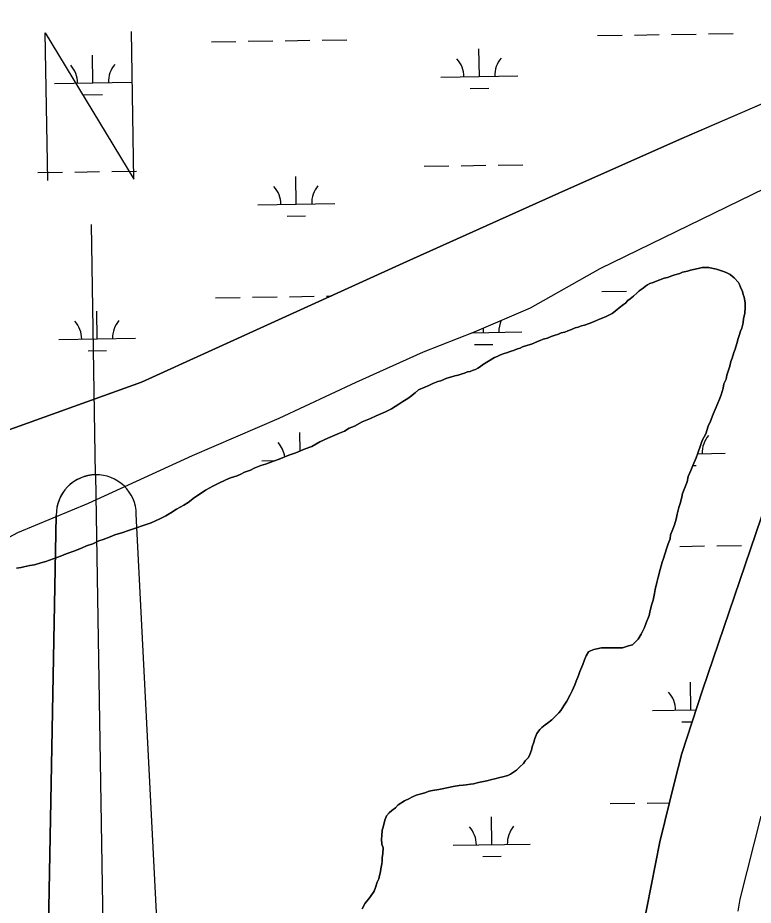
# Model space of a CAD drawing. Extents: x 3855477 to 3893699, y 299188 to 325115.
# Drawn here: x 3889955 to 3890911, y 320771 to 321924 of the extents above; entities that cross this region are included whole.
import ezdxf

# ---------------------------------------------------------------- set-up
doc = ezdxf.new("R2010")
doc.units = 0
for name, color, linetype in [('V-ANNO-SYMB', 7, 'Continuous'), ('V-TOPO-SHOR', 7, 'Continuous'), ('V-WETL-SWMP', 7, 'Continuous')]:
    doc.layers.add(name, color=color, linetype=linetype)

msp = doc.modelspace()

# ---------------------------------------------------------------- linework, layer by layer
at = {"layer": 'V-ANNO-SYMB'}
for p, q in [((3890056.2, 321330.1), (3890050.9, 321655.1)), ((3890056.2, 321330.1), (3890071.1, 320415.2)), ((3890056.2, 321330.1), (3890071.1, 320415.2)), ((3889987.5, 320328.9), (3890005.1, 321277.3)), ((3890005.1, 321277.3), (3889987.5, 320328.9)), ((3890157.5, 320331.6), (3890109, 321279))]:
    msp.add_line(p, q, dxfattribs=at)
msp.add_lwpolyline([(3889994, 321712.2), (3889990.8, 321904.1), (3890106, 321714), (3890102.8, 321906)], dxfattribs=at)
for start, end in [(90.93, 180.9334), (90.9367, 180.9334), (0.9334, 90.9367)]:
    msp.add_arc((3890057.1, 321278.1), 52, start, end, dxfattribs=at)
at = {"layer": 'V-TOPO-SHOR'}
for points in [[(3889928.9, 321383.3), (3890116, 321450.4), (3890298.7, 321533.6), (3890460.6, 321607), (3890658, 321696.1), (3890814.6, 321765.8), (3890965.5, 321831), (3891086.4, 321892.2), (3891110.4, 321904.8), (3891116.5, 321909.6), (3891122.2, 321913.5), (3891126.7, 321917.5), (3891133.9, 321923.8)], [(3889927.6, 321240.2), (3889955.3, 321255), (3890047, 321293.3), (3890182.3, 321354.9), (3890294.6, 321403.8), (3890394.9, 321450.4), (3890482.1, 321489.8), (3890548.2, 321515.6), (3890621.3, 321547.1), (3890711.7, 321598), (3890942, 321710.2), (3891044.4, 321754.9), (3891052.1, 321757.5), (3891057.2, 321758.8), (3891062.8, 321759.3), (3891066.7, 321759), (3891071.2, 321756.1), (3891072.6, 321754.5), (3891073.1, 321753.4), (3891073.6, 321745.2)], [(3890242, 319490.9), (3890295.9, 319617.6), (3890350.2, 319765.5), (3890426.1, 319939.9), (3890544, 320209.4), (3890642, 320413.8), (3890691.2, 320517.8), (3890735.4, 320629.9), (3890746.5, 320658.1), (3890751.1, 320671.6), (3890761.1, 320710.1), (3890789.3, 320853.1), (3890808, 320930.5), (3890817.8, 320967.9), (3890844.8, 321050), (3890927.8, 321294.4), (3890987.6, 321483.5), (3891073.6, 321745.2)], [(3890574.2, 321482.2), (3890577.9, 321483.7), (3890582.1, 321485.8), (3890586.9, 321487.4), (3890590.1, 321488.4), (3890595.9, 321490.5), (3890599.1, 321491.5), (3890604.4, 321493.6), (3890607.6, 321494.7), (3890610.8, 321496.2), (3890617.7, 321498.3), (3890622.4, 321499.9), (3890625.6, 321500.9), (3890630.4, 321503), (3890633.6, 321504.6), (3890637.8, 321506.2), (3890643.1, 321507.7), (3890647.9, 321509.8), (3890652.1, 321510.9), (3890657.4, 321512.9), (3890661.1, 321514.5), (3890665.9, 321515.5), (3890669.6, 321517.1), (3890674.4, 321518.7), (3890679.2, 321520.8), (3890682.9, 321521.8), (3890687.6, 321523.4), (3890691.4, 321524.4), (3890697.2, 321526.5), (3890700.9, 321528.1), (3890706.7, 321530.7), (3890711, 321532.2), (3890718.4, 321535.4), (3890722.7, 321537.5), (3890727.4, 321539.6), (3890733.3, 321544.3), (3890736.5, 321546.9), (3890741.8, 321551.1), (3890744.4, 321553.2), (3890747.6, 321556.4), (3890750.8, 321558.5), (3890755.1, 321562.2), (3890759.9, 321566.4), (3890762.5, 321569), (3890767.3, 321572.7), (3890770.5, 321575.3), (3890773.1, 321576.9), (3890776.3, 321578.5), (3890780.6, 321580), (3890785.9, 321582.1), (3890789, 321583.2), (3890794.9, 321585.3), (3890799.1, 321586.3), (3890804.9, 321588.4), (3890808.7, 321590), (3890815, 321591.5), (3890818.7, 321593.1), (3890825.1, 321594.6), (3890828.8, 321595.7), (3890835.2, 321597.2), (3890840.5, 321598.3), (3890844.2, 321599.3), (3890848.4, 321599.3), (3890852.6, 321599.3), (3890858.5, 321598.2), (3890862.7, 321597.1), (3890868, 321595.5), (3890873.2, 321593.9), (3890876.4, 321592.2), (3890880.6, 321590.1), (3890885.9, 321585.8), (3890891.2, 321580), (3890892.7, 321577.3), (3890893.8, 321573.6), (3890896.4, 321568.3), (3890897.4, 321564.1), (3890898.5, 321560.9), (3890899.5, 321556.1), (3890900, 321553), (3890900, 321547.7), (3890899.4, 321539.7), (3890897.8, 321532.9), (3890897.2, 321527.6), (3890895.6, 321520.7), (3890894, 321516.5), (3890892.4, 321511.2), (3890890.8, 321507), (3890889.2, 321500.6), (3890887, 321493.2), (3890885.4, 321489), (3890883.3, 321481.6), (3890881.6, 321477.4), (3890880, 321471), (3890878.9, 321467.3), (3890876.3, 321459.4), (3890875.2, 321454.1), (3890872.5, 321448.3), (3890871.4, 321442.5), (3890868.7, 321434), (3890866.6, 321428.2), (3890864.4, 321423)], [(3890139.6, 321272.7), (3890147.6, 321276.9), (3890154, 321280.6), (3890161.4, 321285.3), (3890171, 321290.5), (3890176.3, 321294.2), (3890184.8, 321300.5), (3890190.6, 321304.2), (3890199.1, 321310), (3890208.7, 321315.2), (3890215.6, 321318.9), (3890225.6, 321323.6), (3890231.5, 321326.2), (3890240, 321328.8), (3890244.7, 321330.9), (3890249.5, 321333.5), (3890257.5, 321336.1), (3890262.2, 321338.8), (3890270.7, 321341.9), (3890277.1, 321344), (3890287.2, 321347.6), (3890294.6, 321350.2), (3890307.3, 321355.5), (3890316.3, 321358.6), (3890328.5, 321363.8), (3890337, 321366.9), (3890347.6, 321372.7), (3890357.7, 321377.4), (3890364.1, 321380), (3890373.1, 321384.2), (3890379.5, 321386.8), (3890385.8, 321390.5), (3890392.7, 321393.1), (3890402.3, 321398.9), (3890413.4, 321403.1), (3890420.8, 321406.7), (3890433, 321412), (3890440.5, 321415.6), (3890450, 321421.9), (3890455.3, 321425.1), (3890461.7, 321429.3), (3890465.4, 321431.9), (3890471.3, 321436.6), (3890475.5, 321440.3), (3890484, 321444), (3890489.3, 321446.1), (3890494.1, 321448.7), (3890501, 321451.3), (3890504.7, 321452.3), (3890509.5, 321454.4), (3890512.6, 321455.5), (3890517.4, 321457), (3890522.7, 321458.6), (3890527, 321459.6), (3890532.3, 321461.2), (3890535.4, 321462.2), (3890539.2, 321463.8), (3890542.9, 321464.3), (3890546.6, 321465.9), (3890549.8, 321466.9), (3890552.9, 321468.5), (3890556.1, 321470.6), (3890558.8, 321472.7), (3890574.2, 321482.2)], [(3890864.4, 321423), (3890861.2, 321415), (3890858.5, 321408.7), (3890854.8, 321399.7), (3890852.1, 321393.4), (3890848.9, 321383.3), (3890844.1, 321374.4), (3890841.9, 321368), (3890838.7, 321358), (3890836.5, 321352.2), (3890832.2, 321342.1), (3890829.6, 321335.8), (3890825.8, 321327.9), (3890824.7, 321321), (3890822, 321314.2), (3890818.8, 321305.7), (3890817.7, 321300.9), (3890815.6, 321292.5), (3890814, 321287.7), (3890811.8, 321278.7), (3890810.2, 321272.4), (3890808, 321265), (3890805.9, 321259.2), (3890803.2, 321251.8), (3890802.6, 321247), (3890800, 321240.2), (3890797.8, 321233.8), (3890796.2, 321228), (3890793.5, 321220.1), (3890792.4, 321216.4), (3890789.7, 321206.9), (3890787, 321196.8), (3890785.4, 321190), (3890783.2, 321181), (3890782.2, 321175.7), (3890780.5, 321167.2), (3890778.9, 321162), (3890776.8, 321153.5), (3890775.1, 321147.2), (3890771.4, 321137.6), (3890769.2, 321131.8), (3890765, 321122.9), (3890761.2, 321116.5), (3890753.8, 321109.2), (3890748.5, 321107.6), (3890740.5, 321105), (3890734.7, 321105), (3890725.7, 321105.1), (3890717.8, 321105.1), (3890713.5, 321105.1), (3890707.2, 321104.1), (3890703.5, 321103.1), (3890699.2, 321101.5), (3890696.6, 321099.9), (3890693.4, 321094.7), (3890691.2, 321089.4), (3890689.1, 321083.6), (3890685.3, 321074.6), (3890683.7, 321069.3), (3890680.5, 321061.9), (3890678.9, 321057.2), (3890675.1, 321049.2), (3890672.5, 321044), (3890668.2, 321036), (3890665, 321030.8), (3890660.7, 321023.9), (3890658, 321020.7), (3890653.3, 321016), (3890649, 321011.8), (3890643.2, 321007.1), (3890640, 321005), (3890635.7, 321001.8), (3890633.1, 320999.2), (3890629.3, 320993.9), (3890626.6, 320987.6), (3890625.6, 320982.8), (3890623.4, 320976.5), (3890622.3, 320972.2), (3890620.2, 320966.4), (3890618.6, 320962.7), (3890614.3, 320958.5), (3890612.2, 320954.8), (3890607.4, 320950.6), (3890603.1, 320946.4), (3890595.2, 320941.2), (3890591.5, 320939.1), (3890585.1, 320937.5), (3890581.4, 320936.5), (3890575, 320934.9), (3890570.8, 320933.9), (3890564.4, 320932.3), (3890558.1, 320931.3), (3890553.8, 320930.3), (3890547, 320928.7), (3890543.2, 320928.2), (3890537.4, 320927.2), (3890533.7, 320926.7), (3890528.4, 320926.2), (3890520.5, 320925.1), (3890514.6, 320923.6), (3890506.2, 320922)], [(3889953.5, 321208.6), (3889959.4, 321209.6), (3889963.1, 321210.6), (3889971, 321212.2), (3889976.9, 321213.2), (3889985.3, 321215.8), (3889991.7, 321217.4), (3890001.2, 321221), (3890011.8, 321224.7), (3890018.2, 321227.3), (3890027.8, 321231), (3890033.6, 321233), (3890038.9, 321235.1), (3890044.2, 321237.7), (3890052.7, 321240.3), (3890060.6, 321244), (3890065.9, 321246.1), (3890075, 321249.2), (3890081.3, 321251.8), (3890091.4, 321255), (3890098.8, 321257.6), (3890109.4, 321261.2), (3890116.8, 321263.8), (3890128.5, 321267.5), (3890139.6, 321272.7)], [(3890506.2, 320922), (3890501.9, 320921), (3890494, 320920), (3890489.7, 320918.9), (3890483.9, 320916.9), (3890479.1, 320915.3), (3890472.8, 320913.7), (3890467, 320911.1), (3890463.8, 320909.6), (3890457.4, 320906.4), (3890449.4, 320901.2), (3890445.7, 320897.5), (3890440.9, 320893.8), (3890437.7, 320890.6), (3890434, 320887), (3890431.9, 320881.1), (3890429.7, 320872.2), (3890428.6, 320868.5), (3890428.1, 320861.1), (3890427.5, 320856.8), (3890428, 320849.9), (3890429.6, 320845.2), (3890429.5, 320837.8), (3890428.4, 320832.5), (3890428.4, 320828.2), (3890427.9, 320824.5), (3890426.8, 320818.2), (3890426.2, 320814), (3890425.1, 320809.2), (3890424.1, 320805), (3890421.9, 320800.8), (3890419.8, 320793.9), (3890418.2, 320789.1), (3890413.4, 320782.3), (3890410.7, 320778.6), (3890406.4, 320773.3), (3890402.7, 320765.9)], [(3890891, 320763), (3890893.3, 320778.5), (3890921, 320886.5)]]:
    msp.add_lwpolyline(points, dxfattribs=at)
at = {"layer": 'V-WETL-SWMP'}
for p, q in [((3890756.4, 321901.4), (3890788.4, 321902)), ((3890804.4, 321902.2), (3890836.4, 321902.7)), ((3890852.4, 321903), (3890884.4, 321903.5)), ((3890206.6, 321892.5), (3890238.6, 321893)), ((3890254.6, 321893.3), (3890286.6, 321893.8)), ((3890302.6, 321894), (3890334.6, 321894.6)), ((3890350.6, 321894.8), (3890382.6, 321895.3)), ((3890708.4, 321900.7), (3890740.4, 321901.2)), ((3890554.7, 321847.4), (3890554.1, 321883.4)), ((3890052.8, 321839.2), (3890052.2, 321875.2)), ((3890504.7, 321846.6), (3890604.7, 321848.2)), ((3890002.8, 321838.4), (3890102.8, 321840)), ((3890041.1, 321823.6), (3890065.1, 321824)), ((3890542.9, 321831.8), (3890566.9, 321832.2)), ((3890965.5, 321831), (3890814.6, 321765.8)), ((3890814.6, 321765.8), (3890658, 321696.1)), ((3890483.2, 321730.8), (3890515.2, 321731.3)), ((3890531.2, 321731.6), (3890563.1, 321732.1)), ((3890579.1, 321732.4), (3890611.1, 321732.9)), ((3889981.3, 321722.6), (3890013.3, 321723.1)), ((3890029.3, 321723.4), (3890061.3, 321723.9)), ((3890077.3, 321724.2), (3890109.3, 321724.7)), ((3890316.9, 321681.6), (3890316.3, 321717.6)), ((3890658, 321696.1), (3890460.6, 321607)), ((3890266.9, 321680.8), (3890366.9, 321682.5)), ((3890305.1, 321666), (3890329.1, 321666.4)), ((3890460.6, 321607), (3890298.7, 321533.6)), ((3890713.8, 321568), (3890745.8, 321568.5)), ((3890761.8, 321568.8), (3890762.3, 321568.8)), ((3890212, 321559.9), (3890244, 321560.4)), ((3890260, 321560.6), (3890292, 321561.2)), ((3890308, 321561.4), (3890340, 321561.9)), ((3890356, 321562.2), (3890362.1, 321562.3)), ((3890058.3, 321506.6), (3890057.7, 321542.6)), ((3890298.7, 321533.6), (3890116, 321450.4)), ((3890545.5, 321514.5), (3890610.1, 321515.6)), ((3890560.1, 321514.8), (3890560, 321520.7)), ((3890008.3, 321505.8), (3890108.2, 321507.4)), ((3890548.3, 321499.1), (3890572.3, 321499.5)), ((3890046.5, 321491), (3890070.5, 321491.4)), ((3890116, 321450.4), (3889928.9, 321383.3)), ((3890322.1, 321361.1), (3890321.7, 321385)), ((3890272.3, 321348.2), (3890289.6, 321348.5)), ((3890838.5, 321357.4), (3890874.1, 321358)), ((3890832.1, 321341.9), (3890836.4, 321342)), ((3890798.8, 321236.7), (3890799.2, 321236.7)), ((3890815.2, 321237), (3890847.2, 321237.5)), ((3890863.2, 321237.7), (3890895.2, 321238.3)), ((3890829.6, 321024.6), (3890829, 321060.6)), ((3890779.6, 321023.7), (3890836.5, 321024.7)), ((3890817.8, 321008.9), (3890831.4, 321009.2)), ((3890724.7, 320902.8), (3890756.7, 320903.3)), ((3890772.7, 320903.5), (3890801.6, 320904)), ((3890570.9, 320849.5), (3890570.3, 320885.5)), ((3890893.3, 320778.5), (3890921, 320886.5)), ((3890520.9, 320848.7), (3890620.9, 320850.3)), ((3890559.2, 320833.9), (3890583.2, 320834.3)), ((3890891, 320763), (3890893.3, 320778.5))]:
    msp.add_line(p, q, dxfattribs=at)
for points in [[(3889927.6, 321240.2), (3889955.3, 321255), (3890047, 321293.3), (3890182.3, 321354.9), (3890294.6, 321403.8), (3890394.9, 321450.4), (3890482.1, 321489.8), (3890548.2, 321515.6), (3890621.3, 321547.1), (3890711.7, 321598), (3890942, 321710.2)], [(3890864.4, 321423), (3890866.6, 321428.2), (3890868.7, 321434), (3890871.4, 321442.5), (3890872.5, 321448.3), (3890875.2, 321454.1), (3890876.3, 321459.4), (3890878.9, 321467.3), (3890880, 321471), (3890881.6, 321477.4), (3890883.3, 321481.6), (3890885.4, 321489), (3890887, 321493.2), (3890889.2, 321500.6), (3890890.8, 321507), (3890892.4, 321511.2), (3890894, 321516.5), (3890895.6, 321520.7), (3890897.2, 321527.6), (3890897.8, 321532.9), (3890899.4, 321539.7), (3890900, 321547.7), (3890900, 321553), (3890899.5, 321556.1), (3890898.5, 321560.9), (3890897.4, 321564.1), (3890896.4, 321568.3), (3890893.8, 321573.6), (3890892.7, 321577.3), (3890891.2, 321580), (3890885.9, 321585.8), (3890880.6, 321590.1), (3890876.4, 321592.2), (3890873.2, 321593.9), (3890868, 321595.5), (3890862.7, 321597.1), (3890858.5, 321598.2), (3890852.6, 321599.3), (3890848.4, 321599.3), (3890844.2, 321599.3), (3890840.5, 321598.3), (3890835.2, 321597.2), (3890828.8, 321595.7), (3890825.1, 321594.6), (3890818.7, 321593.1), (3890815, 321591.5), (3890808.7, 321590), (3890804.9, 321588.4), (3890799.1, 321586.3), (3890794.9, 321585.3), (3890789, 321583.2), (3890785.9, 321582.1), (3890780.6, 321580), (3890776.3, 321578.5), (3890773.1, 321576.9), (3890770.5, 321575.3), (3890767.3, 321572.7), (3890762.5, 321569), (3890759.8, 321566.4), (3890755.1, 321562.2), (3890750.8, 321558.5), (3890747.6, 321556.4), (3890744.4, 321553.2), (3890741.8, 321551.1), (3890736.5, 321546.9), (3890733.3, 321544.3), (3890727.4, 321539.6), (3890722.7, 321537.5), (3890718.4, 321535.4), (3890711, 321532.2), (3890706.7, 321530.7), (3890700.9, 321528.1), (3890697.2, 321526.5), (3890691.4, 321524.4), (3890687.6, 321523.4), (3890682.9, 321521.8), (3890679.2, 321520.8), (3890674.4, 321518.7), (3890669.6, 321517.1), (3890665.9, 321515.5), (3890661.1, 321514.5), (3890657.4, 321512.9), (3890652.1, 321510.9), (3890647.9, 321509.8), (3890643.1, 321507.7), (3890637.8, 321506.2), (3890633.6, 321504.6), (3890630.4, 321503), (3890625.6, 321500.9), (3890622.4, 321499.9), (3890617.7, 321498.3), (3890610.8, 321496.2), (3890607.6, 321494.7), (3890604.4, 321493.6), (3890599.1, 321491.5), (3890595.9, 321490.5), (3890590.1, 321488.4), (3890586.9, 321487.4), (3890582.1, 321485.8), (3890577.9, 321483.7), (3890574.2, 321482.2)], [(3890574.2, 321482.2), (3890558.8, 321472.7), (3890556.1, 321470.6), (3890552.9, 321468.5), (3890549.8, 321466.9), (3890546.6, 321465.9), (3890542.9, 321464.3), (3890539.2, 321463.8), (3890535.4, 321462.2), (3890532.3, 321461.2), (3890527, 321459.6), (3890522.7, 321458.6), (3890517.4, 321457), (3890512.6, 321455.5), (3890509.5, 321454.4), (3890504.7, 321452.3), (3890501, 321451.3), (3890494.1, 321448.7), (3890489.3, 321446.1), (3890484, 321444), (3890475.5, 321440.3), (3890471.3, 321436.6), (3890465.4, 321431.9), (3890461.7, 321429.3), (3890455.3, 321425.1), (3890450, 321421.9), (3890440.5, 321415.6), (3890433, 321412), (3890420.8, 321406.7), (3890413.4, 321403.1), (3890402.3, 321398.9), (3890392.7, 321393.1), (3890385.8, 321390.5), (3890379.5, 321386.8), (3890373.1, 321384.2), (3890364.1, 321380), (3890357.7, 321377.4), (3890347.6, 321372.7), (3890337, 321366.9), (3890328.5, 321363.8), (3890316.3, 321358.6), (3890307.3, 321355.5), (3890294.6, 321350.2), (3890287.2, 321347.6), (3890277.1, 321344), (3890270.7, 321341.9), (3890262.2, 321338.8), (3890257.5, 321336.1), (3890249.5, 321333.5), (3890244.7, 321330.9), (3890240, 321328.8), (3890231.5, 321326.2), (3890225.6, 321323.6), (3890215.6, 321318.9), (3890208.7, 321315.2), (3890199.1, 321310), (3890190.6, 321304.2), (3890184.8, 321300.5), (3890176.3, 321294.2), (3890171, 321290.5), (3890161.4, 321285.3), (3890154, 321280.6), (3890147.6, 321276.9), (3890139.6, 321272.7), (3890128.5, 321267.5), (3890116.8, 321263.8), (3890109.4, 321261.2), (3890098.8, 321257.6), (3890091.4, 321255), (3890081.3, 321251.8), (3890075, 321249.2), (3890065.9, 321246.1), (3890060.6, 321244), (3890052.7, 321240.4), (3890044.2, 321237.7), (3890038.9, 321235.1), (3890033.6, 321233), (3890027.8, 321231), (3890018.2, 321227.3), (3890011.8, 321224.7), (3890001.2, 321221), (3889991.7, 321217.4), (3889985.3, 321215.8), (3889976.9, 321213.2), (3889971, 321212.2), (3889963.1, 321210.6), (3889959.4, 321209.6), (3889953.5, 321208.6)], [(3890506.2, 320922), (3890514.6, 320923.6), (3890520.5, 320925.1), (3890528.4, 320926.2), (3890533.7, 320926.7), (3890537.4, 320927.2), (3890543.2, 320928.2), (3890547, 320928.7), (3890553.8, 320930.3), (3890558.1, 320931.3), (3890564.4, 320932.3), (3890570.8, 320933.9), (3890575, 320934.9), (3890581.4, 320936.5), (3890585.1, 320937.5), (3890591.5, 320939.1), (3890595.2, 320941.2), (3890603.1, 320946.4), (3890607.4, 320950.6), (3890612.2, 320954.8), (3890614.3, 320958.5), (3890618.6, 320962.7), (3890620.2, 320966.4), (3890622.3, 320972.2), (3890623.4, 320976.5), (3890625.6, 320982.8), (3890626.6, 320987.6), (3890629.3, 320993.9), (3890633.1, 320999.2), (3890635.7, 321001.8), (3890640, 321005), (3890643.2, 321007.1), (3890649, 321011.8), (3890653.3, 321016), (3890658, 321020.7), (3890660.7, 321023.9), (3890665, 321030.8), (3890668.2, 321036), (3890672.5, 321044), (3890675.1, 321049.2), (3890678.9, 321057.2), (3890680.5, 321061.9), (3890683.7, 321069.3), (3890685.3, 321074.6), (3890689.1, 321083.6), (3890691.2, 321089.4), (3890693.4, 321094.7), (3890696.6, 321099.9), (3890699.2, 321101.5), (3890703.5, 321103.1), (3890707.2, 321104.1), (3890713.5, 321105.1), (3890717.8, 321105.1), (3890725.7, 321105.1), (3890734.7, 321105), (3890740.5, 321105), (3890748.5, 321107.6), (3890753.8, 321109.2), (3890761.2, 321116.5), (3890765, 321122.9), (3890769.2, 321131.8), (3890771.4, 321137.6), (3890775.1, 321147.2), (3890776.8, 321153.5), (3890778.9, 321162), (3890780.5, 321167.2), (3890782.2, 321175.7), (3890783.3, 321181), (3890785.4, 321190), (3890787, 321196.8), (3890789.7, 321206.9), (3890792.4, 321216.4), (3890793.5, 321220.1), (3890796.2, 321228), (3890797.8, 321233.8), (3890800, 321240.2), (3890802.6, 321247), (3890803.2, 321251.8), (3890805.9, 321259.2), (3890808, 321265), (3890810.2, 321272.4), (3890811.8, 321278.7), (3890814, 321287.7), (3890815.6, 321292.5), (3890817.7, 321300.9), (3890818.8, 321305.7), (3890822, 321314.2), (3890824.7, 321321), (3890825.8, 321327.9), (3890829.6, 321335.8), (3890832.2, 321342.1), (3890836.5, 321352.2), (3890838.7, 321358), (3890841.9, 321368), (3890844.1, 321374.4), (3890848.9, 321383.3), (3890852.1, 321393.4), (3890854.8, 321399.7), (3890858.5, 321408.7), (3890861.2, 321415), (3890864.4, 321423)], [(3890927.8, 321294.4), (3890844.8, 321050), (3890817.8, 320967.9), (3890808, 320930.5), (3890789.3, 320853.1), (3890761.1, 320710.1)], [(3890402.7, 320765.9), (3890406.4, 320773.3), (3890410.7, 320778.6), (3890413.4, 320782.3), (3890418.2, 320789.1), (3890419.8, 320793.9), (3890421.9, 320800.8), (3890424.1, 320805), (3890425.1, 320809.2), (3890426.2, 320814), (3890426.8, 320818.2), (3890427.9, 320824.5), (3890428.4, 320828.2), (3890428.4, 320832.5), (3890429.5, 320837.8), (3890429.6, 320845.2), (3890428, 320849.9), (3890427.5, 320856.8), (3890428.1, 320861.1), (3890428.6, 320868.5), (3890429.7, 320872.2), (3890431.9, 320881.1), (3890434, 320887), (3890437.7, 320890.6), (3890440.9, 320893.8), (3890445.7, 320897.5), (3890449.4, 320901.2), (3890457.4, 320906.4), (3890463.8, 320909.6), (3890467, 320911.1), (3890472.8, 320913.7), (3890479.1, 320915.3), (3890483.9, 320916.9), (3890489.7, 320918.9), (3890494, 320920), (3890501.9, 320921), (3890506.2, 320922)]]:
    msp.add_lwpolyline(points, dxfattribs=at)
for centre, start, end in [((3890499.4, 321847), 0.1615, 41.7052), ((3890609.9, 321848.8), 140.1615, 181.7052), ((3889997.6, 321838.8), 0.1615, 41.7052), ((3890108.1, 321840.6), 140.1615, 181.7052), ((3890261.6, 321681.2), 0.1615, 41.7052), ((3890372.1, 321683), 140.1615, 181.7052), ((3890003, 321506.2), 0.1615, 41.7052), ((3890113.5, 321508), 140.1615, 181.7052), ((3890615.3, 321516.1), 155.6254, 181.7052), ((3890267, 321348.6), 7.6342, 41.7052), ((3890879.4, 321358.6), 140.1615, 181.7052), ((3890774.3, 321024.1), 0.1615, 41.7052), ((3890515.7, 320849.1), 0.1615, 41.7052), ((3890626.2, 320850.9), 140.1615, 181.7052)]:
    msp.add_arc(centre, 35.2, start, end, dxfattribs=at)

doc.saveas('drawing.dxf')
